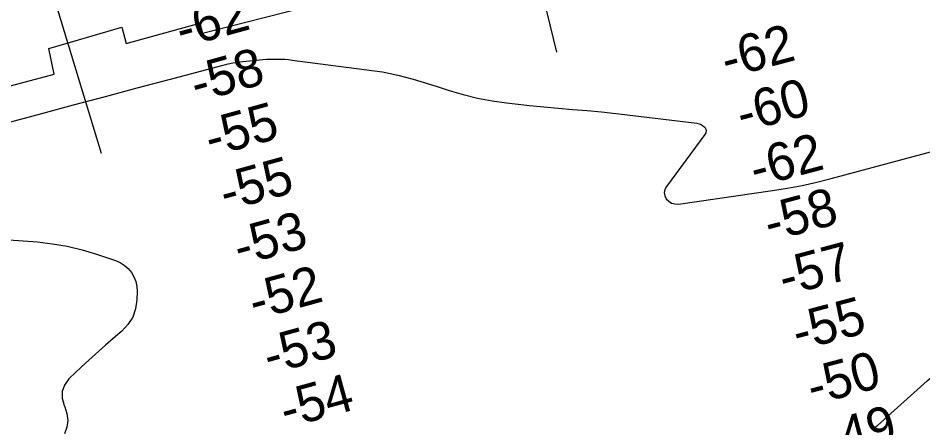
# Model space of a CAD drawing. Extents: x 3445503 to 3483459, y 540493 to 566012.
# Drawn here: x 3457278 to 3458884, y 550789 to 551516 of the extents above; entities that cross this region are included whole.
import ezdxf

# ---------------------------------------------------------------- set-up
doc = ezdxf.new("R2010")
doc.units = 0
for name, color, linetype in [('V-RIVR-RANG', 7, 'Continuous'), ('V-RRAP-RVMT', 7, 'Continuous'), ('V-TOPO-MAJR', 7, 'Continuous'), ('V-TOPO-MINR', 7, 'Continuous')]:
    doc.layers.add(name, color=color, linetype=linetype)

msp = doc.modelspace()

# ---------------------------------------------------------------- linework, layer by layer
at = {"layer": 'V-RIVR-RANG'}
for p, q in [((3457909.3, 552776.9), (3458233.3, 551456)), ((3457141, 552214.5), (3457425.3, 551276.7))]:
    msp.add_line(p, q, dxfattribs=at)
at = {"layer": 'V-RRAP-RVMT'}
msp.add_lwpolyline([(3457193, 551377.1), (3457341.9, 551416.8), (3457332.1, 551462.3), (3457462.2, 551500.3), (3457469.9, 551471.1), (3457600.5, 551507.5), (3457605.1, 551489.5), (3457901, 551565.4), (3457900.3, 551568.8), (3458041, 551606.2), (3458040, 551610.7), (3458178.5, 551649.3), (3458173.9, 551666.7), (3458315.7, 551703.9), (3458314.9, 551708.9), (3458334.5, 551714.1)], dxfattribs=at)
at = {"layer": 'V-TOPO-MAJR'}
for points in [[(3458795.2, 550788.5), (3458799.5, 550790.7), (3458803.4, 550793.6), (3458891.1, 550872.9), (3458913.5, 550891.5), (3458936.8, 550908.8), (3458961.4, 550924.1), (3458987, 550938.1), (3459013.3, 550950.7), (3459039.9, 550962.9), (3459066.8, 550974.4), (3459093.8, 550985.5), (3459212.8, 551032.6), (3459275, 551056.4), (3459337.5, 551079.1), (3459400.7, 551100.2), (3459464.2, 551120.2), (3459559.9, 551149.2), (3459575.9, 551153.7), (3459591.9, 551157.7), (3459608.2, 551161.2), (3459624.5, 551164.2), (3460101.6, 551243.6)], [(3457235.4, 551124.6), (3457312.1, 551119), (3457338.8, 551116), (3457365.2, 551111.7), (3457391.3, 551105.3), (3457417, 551097.6), (3457450.5, 551086.3), (3457458.7, 551082.5), (3457466.3, 551077.9), (3457472.9, 551071.9), (3457478.9, 551065), (3457483.3, 551057.1), (3457486.7, 551048.9), (3457488.4, 551040.2), (3457489.1, 551031.1), (3457488.6, 551016.2), (3457486.1, 551000.4), (3457481.2, 550985.7), (3457472.8, 550972.8), (3457462, 550960.9), (3457450.6, 550951.3), (3457432.8, 550935.8), (3457415.1, 550920.2), (3457397.7, 550904.2), (3457380.5, 550888.1), (3457367.8, 550875.9), (3457360.4, 550865.1), (3457356, 550853.7), (3457356.3, 550841.6), (3457359.6, 550828.9), (3457360.7, 550826.7), (3457364.6, 550814.5), (3457366.1, 550802.4), (3457364.2, 550790.4), (3457359.9, 550778.3)]]:
    msp.add_lwpolyline(points, dxfattribs=at)
at = {"layer": 'V-TOPO-MINR'}
msp.add_lwpolyline([(3456940.2, 551245.3), (3457319.9, 551347.2), (3457376.4, 551362.3), (3457432.9, 551377.4), (3457489.4, 551392.5), (3457545.9, 551407.4), (3457641.9, 551432.8), (3457650.5, 551434.9), (3457659.1, 551436.7), (3457667.7, 551438), (3457676.5, 551439.1), (3457712, 551442.7), (3457718.5, 551443.2), (3457725, 551443.6), (3457731.6, 551443.7), (3457738.1, 551443.7), (3457744.7, 551443.5), (3457751.2, 551443.2), (3457757.7, 551442.6), (3457764.2, 551441.9), (3457910.5, 551423), (3457924.4, 551420.9), (3457938.3, 551418.3), (3457952, 551415.2), (3457965.6, 551411.7), (3457979.2, 551407.7), (3457992.7, 551403.7), (3458006.2, 551399.6), (3458019.7, 551395.4), (3458042.8, 551388), (3458067.9, 551380.8), (3458093.3, 551374.5), (3458119, 551369.8), (3458144.9, 551366), (3458160.1, 551364.2), (3458185.6, 551361.4), (3458211.1, 551358.7), (3458236.5, 551356.4), (3458262.1, 551354.2), (3458287.6, 551352.1), (3458313.1, 551349.7), (3458338.5, 551347), (3458364, 551344.1), (3458482.6, 551329.8), (3458486.5, 551328.9), (3458490.1, 551327.4), (3458493.4, 551325.2), (3458496.4, 551322.5), (3458498.2, 551319.4), (3458499, 551316.1), (3458498.4, 551312.9), (3458496.9, 551309.6), (3458428.4, 551217.7), (3458425.8, 551212.2), (3458424.7, 551206.6), (3458425.7, 551201.1), (3458428.2, 551195.6), (3458432.8, 551191.2), (3458437.8, 551188), (3458443.6, 551186.6), (3458449.8, 551186.4), (3458617, 551210.1), (3458643.2, 551214.3), (3458669.4, 551219.2), (3458695.3, 551225), (3458721.1, 551231.4), (3459060.3, 551322.8)], dxfattribs=at)

# ---------------------------------------------------------------- texts
at = {"layer": 'V-RIVR-RANG'}
for s, rotation, p in [('-62', 15.4086, (3457568.1, 551463)), ('-62', 14.8691, (3458535.6, 551409.3)), ('-58', 15.4086, (3457594.4, 551366.5)), ('-60', 14.8691, (3458562.9, 551313.1)), ('-55', 15.4086, (3457619.7, 551269.8)), ('-62', 14.8691, (3458586.5, 551215.9)), ('-55', 15.4086, (3457646, 551173.3)), ('-58', 14.8691, (3458611.9, 551119.2)), ('-53', 15.4086, (3457670.8, 551076.4)), ('-57', 14.8691, (3458637.6, 551022.5)), ('-52', 15.4086, (3457697.7, 550980.1)), ('-55', 14.8691, (3458661.7, 550925.5)), ('-53', 15.4086, (3457723.5, 550883.5)), ('-50', 14.8691, (3458687.9, 550829)), ('-54', 15.4086, (3457753.1, 550787.9)), ('-49', 14.8691, (3458716.4, 550733.1))]:
    msp.add_text(s, height=67, rotation=rotation, dxfattribs=at).set_placement(p)

doc.saveas('drawing.dxf')
